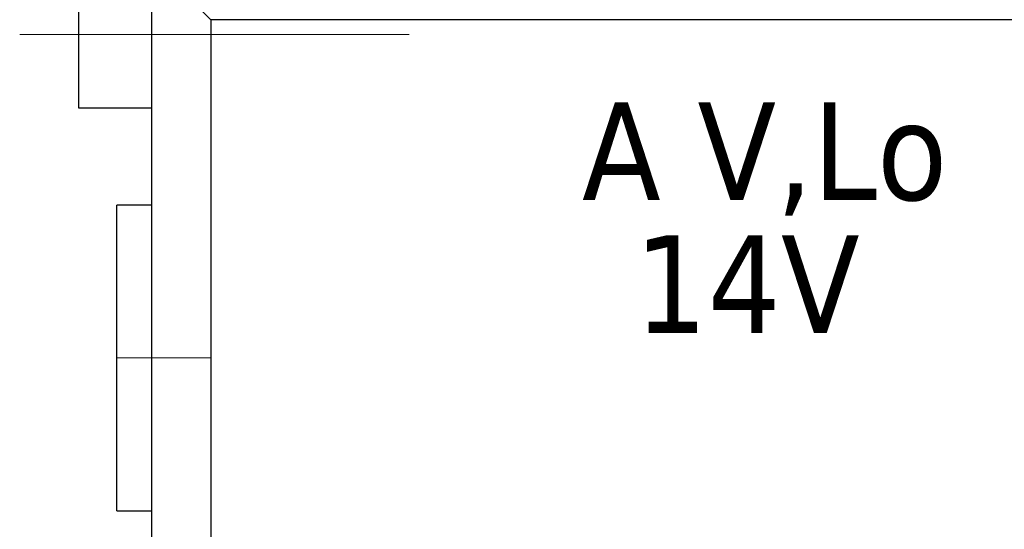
# Model space of a CAD drawing. Header units: millimetres. Extents: x 262469 to 275208, y -32539 to 9411.
# Tile 335 of 428: x 269057 to 269078, y -13230 to -13219. Entities that reach past the tile are written whole.
import ezdxf
from ezdxf.enums import TextEntityAlignment as Align

# ---------------------------------------------------------------- set-up
doc = ezdxf.new("R2010")
doc.units = ezdxf.units.MM
doc.header["$LTSCALE"] = 100
doc.layers.add('$ IE_TELETECHNIKA', color=5, linetype='Continuous', lineweight=30)
doc.styles.add('TAHOMA', font='tahoma.ttf', dxfattribs={"width": 0.85})

msp = doc.modelspace()

# ---------------------------------------------------------------- linework, layer by layer
at = {"layer": '$ IE_TELETECHNIKA', "color": 7, "linetype": 'Continuous'}
for p, q in [((269057.977, -13217.421), (269057.977, -13220.546)), ((269059.54, -13217.421), (269060.79, -13218.671)), ((269059.54, -13218.984), (269059.54, -13217.421)), ((269199.54, -13218.671), (269060.79, -13218.671)), ((269060.79, -13218.671), (269060.79, -13283.046)), ((269059.54, -13282.734), (269059.54, -13218.984)), ((269057.977, -13220.546), (269059.54, -13220.546)), ((269059.54, -13222.609), (269058.79, -13222.609)), ((269058.79, -13229.109), (269058.79, -13222.609)), ((269058.79, -13229.109), (269059.54, -13229.109))]:
    msp.add_line(p, q, dxfattribs=at)
at = {"layer": '$ IE_TELETECHNIKA', "color": 7, "linetype": 'Continuous', "lineweight": 5, "ltscale": 20.32}
for p, q in [((269063.29, -13218.984), (269056.727, -13218.984)), ((269063.29, -13218.984), (269065.009, -13218.984)), ((269058.79, -13225.859), (269060.79, -13225.859))]:
    msp.add_line(p, q, dxfattribs=at)

# ---------------------------------------------------------------- texts
at = {"layer": '$ IE_TELETECHNIKA', "color": 7, "style": 'TAHOMA'}
for s, p in [('A V,Lo', (269072.57, -13220.425)), ('14V', (269072.194, -13223.25))]:
    msp.add_text(s, height=2.0764, dxfattribs=at).set_placement(p, align=Align.TOP_CENTER)

doc.saveas('drawing.dxf')
